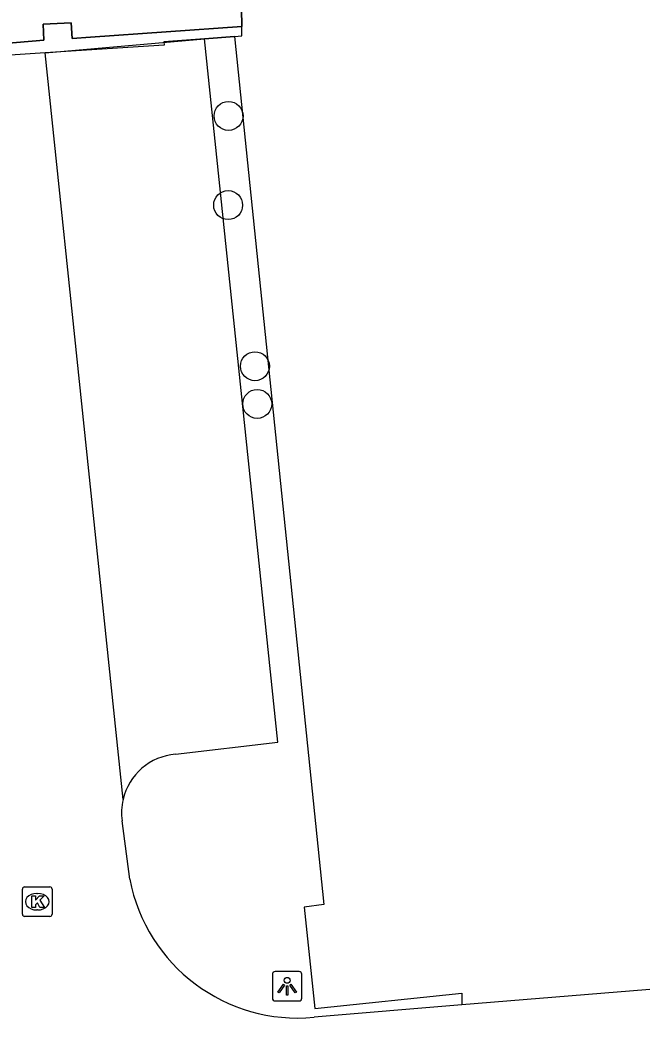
# Model space of a CAD drawing. Extents: x 161087 to 161922, y 382574 to 383873.
# Drawn here: x 161649.31 to 161670.34, y 383360.17 to 383393.91 of the extents above; entities that cross this region are included whole.
import ezdxf

# ---------------------------------------------------------------- set-up
doc = ezdxf.new("R2010")
doc.units = 0
for name, color, linetype in [('IMGEO_Boom', 7, 'Continuous'), ('IMGEO_Groenvoorziening', 7, 'Continuous'), ('IMGEO_Hek', 7, 'Continuous'), ('IMGEO_Kolk', 7, 'Continuous'), ('IMGEO_Lichtpunt', 7, 'Continuous'), ('IMGEO_Muur', 7, 'Continuous'), ('IMGEO_Rijbaan_lokaal_open', 7, 'Continuous'), ('IMGEO_Voetpad_open', 7, 'Continuous')]:
    doc.layers.add(name, color=color, linetype=linetype)

msp = doc.modelspace()

# ---------------------------------------------------------------- linework, layer by layer
at = {"layer": 'IMGEO_Boom'}
for centre in [(161656.363, 383390.664), (161656.35, 383387.651), (161657.257, 383382.206), (161657.333, 383380.929)]:
    msp.add_circle(centre, 0.489, dxfattribs=at)
at = {"layer": 'IMGEO_Groenvoorziening'}
msp.add_lwpolyline([(161656.705, 383399.701), (161656.807, 383393.684)], dxfattribs=at)
at = {"layer": 'IMGEO_Hek'}
msp.add_lwpolyline([(161656.568, 383393.353), (161659.584, 383364.007), (161658.918, 383363.919), (161659.28, 383360.491)], dxfattribs=at)
at = {"layer": 'IMGEO_Kolk'}
for p, q in [((161649.395, 383363.68), (161649.395, 383364.532)), ((161649.47, 383364.606), (161650.322, 383364.606)), ((161650.396, 383364.532), (161650.396, 383363.68)), ((161649.883, 383364.386), (161649.908, 383364.386)), ((161649.906, 383363.826), (161649.881, 383363.826)), ((161650.322, 383363.606), (161649.47, 383363.606))]:
    msp.add_line(p, q, dxfattribs=at)
for points in [[(161649.395, 383363.68), (161649.395, 383364.532)], [(161649.47, 383364.606), (161650.322, 383364.606)], [(161650.396, 383364.532), (161650.396, 383363.68)], [(161649.716, 383364.306), (161649.839, 383364.306), (161649.839, 383364.155), (161649.969, 383364.306), (161650.133, 383364.306), (161649.987, 383364.155), (161650.14, 383363.906), (161649.988, 383363.906), (161649.903, 383364.07), (161649.839, 383364.003), (161649.839, 383363.906), (161649.716, 383363.906), (161649.716, 383364.306)], [(161650.322, 383363.606), (161649.47, 383363.606)]]:
    msp.add_lwpolyline(points, dxfattribs=at)
for centre, start, end in [((161649.472, 383364.53), 91.552, 178.448), ((161649.472, 383364.53), 91.552, 178.448), ((161650.32, 383364.53), 1.552, 88.448), ((161650.32, 383364.53), 1.552, 88.448), ((161649.472, 383363.682), 181.552, 268.448), ((161649.472, 383363.682), 181.552, 268.448), ((161650.32, 383363.682), 271.552, 358.448), ((161650.32, 383363.682), 271.552, 358.448)]:
    msp.add_arc(centre, 0.0765, start, end, dxfattribs=at)
for centre, major_axis, ratio, start_param, end_param in [((161649.882, 383364.106), (-0.387, 0.002), 0.722429, 4.712389, 7.853982), ((161649.907, 383364.106), (-0.39, 0.002), 0.717154, 1.570796, 4.712389)]:
    msp.add_ellipse(centre, major_axis=major_axis, ratio=ratio, start_param=start_param, end_param=end_param, dxfattribs=at)
at = {"layer": 'IMGEO_Lichtpunt'}
for p, q in [((161658.748, 383361.747), (161657.94, 383361.747)), ((161658.748, 383361.747), (161657.94, 383361.747)), ((161657.846, 383361.652), (161657.846, 383360.845)), ((161657.846, 383361.652), (161657.846, 383360.845)), ((161658.842, 383360.845), (161658.842, 383361.652)), ((161658.842, 383360.845), (161658.842, 383361.652)), ((161657.94, 383360.751), (161658.748, 383360.751)), ((161657.94, 383360.751), (161658.748, 383360.751))]:
    msp.add_line(p, q, dxfattribs=at)
for points in [[(161658.22, 383361.316), (161658.259, 383361.288), (161658.071, 383361.026), (161658.033, 383361.053), (161658.22, 383361.316)], [(161658.322, 383361.268), (161658.369, 383361.268), (161658.369, 383360.946), (161658.322, 383360.946), (161658.322, 383361.268)], [(161658.432, 383361.288), (161658.47, 383361.315), (161658.657, 383361.053), (161658.618, 383361.025), (161658.432, 383361.288)]]:
    msp.add_lwpolyline(points, dxfattribs=at)
msp.add_circle((161658.345, 383361.45), 0.0994, dxfattribs=at)
for centre, start, end in [((161657.94, 383361.652), 90, 180), ((161657.94, 383361.652), 90, 180), ((161658.748, 383361.652), 0, 90), ((161658.748, 383361.652), 0, 90), ((161657.94, 383360.845), 180, 270), ((161657.94, 383360.845), 180, 270), ((161658.748, 383360.845), 270, 0), ((161658.748, 383360.845), 270, 360)]:
    msp.add_arc(centre, 0.0946, start, end, dxfattribs=at)
at = {"layer": 'IMGEO_Muur'}
for points in [[(161651.701, 383393.33), (161656.807, 383393.684), (161656.705, 383399.701), (161656.701, 383399.941)], [(161656.807, 383393.684), (161651.701, 383393.33), (161651.078, 383393.287), (161651.047, 383393.807), (161650.094, 383393.765), (161650.116, 383393.23), (161646.406, 383392.908), (161641.039, 383392.443), (161637.467, 383392.133)], [(161646.406, 383392.908), (161650.116, 383393.23), (161650.094, 383393.765), (161651.047, 383393.807), (161651.078, 383393.287), (161651.701, 383393.33)], [(161656.568, 383393.353), (161656.812, 383393.371), (161656.807, 383393.684)], [(161650.162, 383392.793), (161655.548, 383393.276)], [(161655.548, 383393.276), (161654.176, 383393.172), (161654.184, 383393.062), (161650.162, 383392.793)], [(161655.548, 383393.276), (161656.568, 383393.353)], [(161656.568, 383393.353), (161655.548, 383393.276)], [(161650.162, 383392.793), (161643.253, 383392.332)], [(161650.162, 383392.793), (161643.253, 383392.332)], [(161659.28, 383360.491), (161664.252, 383361.015)]]:
    msp.add_lwpolyline(points, dxfattribs=at)
at = {"layer": 'IMGEO_Rijbaan_lokaal_open'}
for points in [[(161652.795, 383367.556), (161650.162, 383392.793)], [(161653.021, 383364.868), (161652.766, 383366.836)], [(161689.399, 383362.666), (161664.252, 383360.621)], [(161664.252, 383360.621), (161659.256, 383360.2)]]:
    msp.add_lwpolyline(points, dxfattribs=at)
for centre, radius, start, end in [((161654.759, 383367.116), 2.012, 167.3803, 188.0067), ((161658.709, 383365.968), 5.794, 190.9434, 275.4139)]:
    msp.add_arc(centre, radius, start, end, dxfattribs=at)
at = {"layer": 'IMGEO_Voetpad_open'}
for points in [[(161654.571, 383369.09), (161658.028, 383369.504), (161655.548, 383393.276)], [(161656.568, 383393.353), (161659.584, 383364.007), (161658.918, 383363.919), (161659.28, 383360.491), (161664.252, 383361.015), (161664.252, 383360.621)]]:
    msp.add_lwpolyline(points, dxfattribs=at)
msp.add_arc((161654.724, 383367.118), 1.978, 94.4259, 167.211, dxfattribs=at)

doc.saveas('drawing.dxf')
